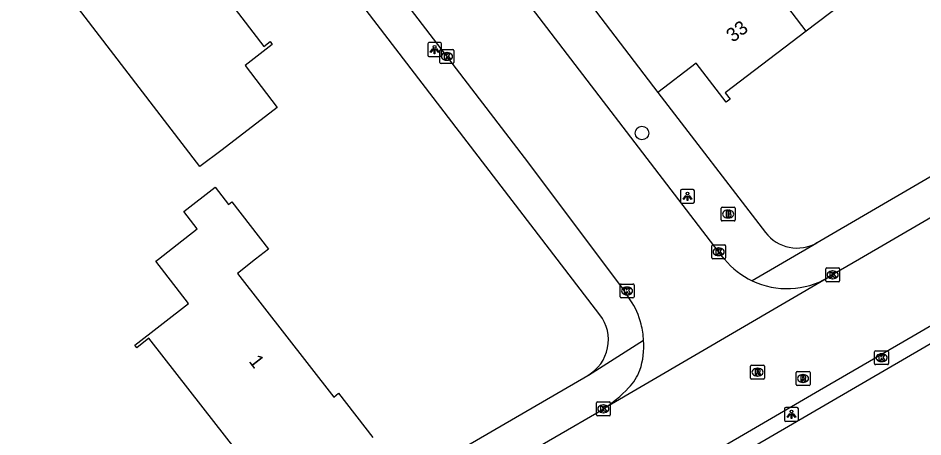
# Model space of a CAD drawing. Extents: x 159353 to 160616, y 385893 to 387321.
# Drawn here: x 160292.6 to 160357.7, y 386487.2 to 386517.4 of the extents above; entities that cross this region are included whole.
import ezdxf

# ---------------------------------------------------------------- set-up
doc = ezdxf.new("R2010")
doc.units = 0
for name, color, linetype in [('IMGEO_Boom', 7, 'Continuous'), ('IMGEO_Brandkraan', 7, 'Continuous'), ('IMGEO_Kolk', 7, 'Continuous'), ('IMGEO_Lichtpunt', 7, 'Continuous'), ('IMGEO_Pand', 7, 'Continuous'), ('IMGEO_Pand_nummerreeks', 7, 'Continuous'), ('IMGEO_Rijbaan_lokaal_open', 7, 'Continuous'), ('IMGEO_Rioolput', 7, 'Continuous'), ('IMGEO_Voetpad_open', 7, 'Continuous')]:
    doc.layers.add(name, color=color, linetype=linetype)

msp = doc.modelspace()

# ---------------------------------------------------------------- linework, layer by layer
at = {"layer": 'IMGEO_Boom'}
msp.add_circle((160337.512, 386509.088), 0.489, dxfattribs=at)
at = {"layer": 'IMGEO_Brandkraan'}
for p, q in [((160343.216, 386502.828), (160343.216, 386503.68)), ((160343.291, 386503.754), (160344.143, 386503.754)), ((160343.704, 386503.534), (160343.729, 386503.534)), ((160344.217, 386503.68), (160344.217, 386502.828)), ((160344.143, 386502.754), (160343.291, 386502.754)), ((160343.727, 386502.974), (160343.702, 386502.974))]:
    msp.add_line(p, q, dxfattribs=at)
for points in [[(160343.216, 386502.828), (160343.216, 386503.68)], [(160343.291, 386503.754), (160344.143, 386503.754)], [(160343.564, 386503.454), (160343.564, 386503.054), (160343.777, 386503.054)], [(160343.795, 386503.454), (160343.564, 386503.454)], [(160343.743, 386503.373), (160343.689, 386503.373), (160343.689, 386503.297)], [(160343.689, 386503.297), (160343.742, 386503.297)], [(160343.751, 386503.221), (160343.689, 386503.221), (160343.689, 386503.14)], [(160343.689, 386503.14), (160343.751, 386503.14)], [(160344.217, 386503.68), (160344.217, 386502.828)], [(160344.143, 386502.754), (160343.291, 386502.754)]]:
    msp.add_lwpolyline(points, dxfattribs=at)
for centre, radius, start, end in [((160343.293, 386503.678), 0.0765, 91.55205, 178.44795), ((160343.293, 386503.678), 0.0765, 91.55205, 178.44795), ((160343.744, 386503.335), 0.0379, 267.82845, 90.93552), ((160343.752, 386503.18), 0.0404, 269.87594, 90.50774), ((160343.799, 386503.309), 0.145, 59.4692, 91.53667), ((160343.824, 386503.356), 0.0922, 285.51372, 58.15012), ((160343.829, 386503.164), 0.105, 301.31148, 78.98903), ((160344.141, 386503.678), 0.0765, 1.55205, 88.44795), ((160344.141, 386503.678), 0.0765, 1.55205, 88.44795), ((160343.293, 386502.83), 0.0765, 181.55205, 268.44795), ((160343.293, 386502.83), 0.0765, 181.55205, 268.44795), ((160343.783, 386503.305), 0.251, 268.66757, 293.53466), ((160344.141, 386502.83), 0.0765, 271.55205, 358.44795), ((160344.141, 386502.83), 0.0765, 271.55205, 358.44795)]:
    msp.add_arc(centre, radius, start, end, dxfattribs=at)
for centre, major_axis, ratio, start_param, end_param in [((160343.703, 386503.254), (-0.387, 0.002), 0.722429, 4.712389, 7.853982), ((160343.728, 386503.254), (-0.39, 0.002), 0.717154, 1.570796, 4.712389)]:
    msp.add_ellipse(centre, major_axis=major_axis, ratio=ratio, start_param=start_param, end_param=end_param, dxfattribs=at)
at = {"layer": 'IMGEO_Kolk'}
for p, q in [((160322.978, 386514.178), (160322.978, 386515.03)), ((160323.053, 386515.104), (160323.905, 386515.104)), ((160323.466, 386514.884), (160323.491, 386514.884)), ((160323.979, 386515.03), (160323.979, 386514.178)), ((160323.489, 386514.324), (160323.464, 386514.324)), ((160323.905, 386514.104), (160323.053, 386514.104)), ((160342.534, 386500.111), (160342.534, 386500.963)), ((160342.609, 386501.037), (160343.461, 386501.037)), ((160343.022, 386500.817), (160343.047, 386500.817)), ((160343.535, 386500.963), (160343.535, 386500.111)), ((160343.461, 386500.037), (160342.609, 386500.037)), ((160343.045, 386500.257), (160343.02, 386500.257)), ((160350.739, 386498.452), (160350.739, 386499.304)), ((160350.814, 386499.378), (160351.666, 386499.378)), ((160351.74, 386499.304), (160351.74, 386498.452)), ((160351.25, 386498.598), (160351.225, 386498.598)), ((160351.227, 386499.158), (160351.252, 386499.158)), ((160335.941, 386497.287), (160335.941, 386498.139)), ((160336.016, 386498.213), (160336.868, 386498.213)), ((160336.429, 386497.993), (160336.454, 386497.993)), ((160336.942, 386498.139), (160336.942, 386497.287)), ((160351.666, 386498.378), (160350.814, 386498.378)), ((160336.452, 386497.433), (160336.427, 386497.433)), ((160336.868, 386497.213), (160336.016, 386497.213)), ((160354.333, 386493.406), (160355.185, 386493.406)), ((160354.258, 386492.48), (160354.258, 386493.332)), ((160354.746, 386493.186), (160354.771, 386493.186)), ((160355.259, 386493.332), (160355.259, 386492.48)), ((160355.185, 386492.406), (160354.333, 386492.406)), ((160354.769, 386492.626), (160354.744, 386492.626)), ((160334.234, 386488.797), (160334.234, 386489.649)), ((160334.309, 386489.723), (160335.161, 386489.723)), ((160334.722, 386489.503), (160334.747, 386489.503)), ((160335.235, 386489.649), (160335.235, 386488.797)), ((160334.745, 386488.943), (160334.72, 386488.943)), ((160335.161, 386488.723), (160334.309, 386488.723))]:
    msp.add_line(p, q, dxfattribs=at)
for points in [[(160322.978, 386514.178), (160322.978, 386515.03)], [(160323.053, 386515.104), (160323.905, 386515.104)], [(160323.979, 386515.03), (160323.979, 386514.178)], [(160323.299, 386514.804), (160323.422, 386514.804), (160323.422, 386514.653), (160323.552, 386514.804), (160323.716, 386514.804), (160323.57, 386514.653), (160323.723, 386514.404), (160323.571, 386514.404), (160323.486, 386514.568), (160323.422, 386514.501), (160323.422, 386514.404), (160323.299, 386514.404), (160323.299, 386514.804)], [(160323.905, 386514.104), (160323.053, 386514.104)], [(160342.534, 386500.111), (160342.534, 386500.963)], [(160342.609, 386501.037), (160343.461, 386501.037)], [(160342.855, 386500.737), (160342.978, 386500.737), (160342.978, 386500.586), (160343.108, 386500.737), (160343.272, 386500.737), (160343.126, 386500.586), (160343.279, 386500.337), (160343.127, 386500.337), (160343.042, 386500.501), (160342.978, 386500.434), (160342.978, 386500.337), (160342.855, 386500.337), (160342.855, 386500.737)], [(160343.535, 386500.963), (160343.535, 386500.111)], [(160343.461, 386500.037), (160342.609, 386500.037)], [(160350.739, 386498.452), (160350.739, 386499.304)], [(160350.814, 386499.378), (160351.666, 386499.378)], [(160351.74, 386499.304), (160351.74, 386498.452)], [(160351.06, 386499.078), (160351.183, 386499.078), (160351.183, 386498.927), (160351.313, 386499.078), (160351.477, 386499.078), (160351.331, 386498.927), (160351.484, 386498.678), (160351.332, 386498.678), (160351.247, 386498.842), (160351.183, 386498.775), (160351.183, 386498.678), (160351.06, 386498.678), (160351.06, 386499.078)], [(160335.941, 386497.287), (160335.941, 386498.139)], [(160336.016, 386498.213), (160336.868, 386498.213)], [(160336.942, 386498.139), (160336.942, 386497.287)], [(160351.666, 386498.378), (160350.814, 386498.378)], [(160336.262, 386497.913), (160336.385, 386497.913), (160336.385, 386497.762), (160336.515, 386497.913), (160336.679, 386497.913), (160336.533, 386497.762), (160336.686, 386497.513), (160336.534, 386497.513), (160336.449, 386497.677), (160336.385, 386497.61), (160336.385, 386497.513), (160336.262, 386497.513), (160336.262, 386497.913)], [(160336.868, 386497.213), (160336.016, 386497.213)], [(160354.333, 386493.406), (160355.185, 386493.406)], [(160354.258, 386492.48), (160354.258, 386493.332)], [(160354.579, 386493.106), (160354.702, 386493.106), (160354.702, 386492.955), (160354.832, 386493.106), (160354.996, 386493.106), (160354.85, 386492.955), (160355.003, 386492.706), (160354.851, 386492.706), (160354.766, 386492.87), (160354.702, 386492.803), (160354.702, 386492.706), (160354.579, 386492.706), (160354.579, 386493.106)], [(160355.259, 386493.332), (160355.259, 386492.48)], [(160355.185, 386492.406), (160354.333, 386492.406)], [(160334.234, 386488.797), (160334.234, 386489.649)], [(160334.309, 386489.723), (160335.161, 386489.723)], [(160335.235, 386489.649), (160335.235, 386488.797)], [(160334.555, 386489.423), (160334.678, 386489.423), (160334.678, 386489.272), (160334.808, 386489.423), (160334.972, 386489.423), (160334.826, 386489.272), (160334.979, 386489.023), (160334.827, 386489.023), (160334.742, 386489.187), (160334.678, 386489.12), (160334.678, 386489.023), (160334.555, 386489.023), (160334.555, 386489.423)], [(160335.161, 386488.723), (160334.309, 386488.723)]]:
    msp.add_lwpolyline(points, dxfattribs=at)
for centre, start, end in [((160323.055, 386515.028), 91.55205, 178.44795), ((160323.055, 386515.028), 91.55205, 178.44795), ((160323.903, 386515.028), 1.55205, 88.44795), ((160323.903, 386515.028), 1.55205, 88.44795), ((160323.055, 386514.18), 181.55205, 268.44795), ((160323.055, 386514.18), 181.55205, 268.44795), ((160323.903, 386514.18), 271.55205, 358.44795), ((160323.903, 386514.18), 271.55205, 358.44795), ((160342.611, 386500.961), 91.55205, 178.44795), ((160342.611, 386500.961), 91.55205, 178.44795), ((160343.459, 386500.961), 1.55205, 88.44795), ((160343.459, 386500.961), 1.55205, 88.44795), ((160342.611, 386500.113), 181.55205, 268.44795), ((160342.611, 386500.113), 181.55205, 268.44795), ((160343.459, 386500.113), 271.55205, 358.44795), ((160343.459, 386500.113), 271.55205, 358.44795), ((160350.816, 386499.302), 91.55205, 178.44795), ((160350.816, 386499.302), 91.55205, 178.44795), ((160351.664, 386499.302), 1.55205, 88.44795), ((160351.664, 386499.302), 1.55205, 88.44795), ((160336.018, 386498.137), 91.55205, 178.44795), ((160336.018, 386498.137), 91.55205, 178.44795), ((160336.866, 386498.137), 1.55205, 88.44795), ((160336.866, 386498.137), 1.55205, 88.44795), ((160350.816, 386498.454), 181.55205, 268.44795), ((160350.816, 386498.454), 181.55205, 268.44795), ((160351.664, 386498.454), 271.55205, 358.44795), ((160351.664, 386498.454), 271.55205, 358.44795), ((160336.018, 386497.289), 181.55205, 268.44795), ((160336.018, 386497.289), 181.55205, 268.44795), ((160336.866, 386497.289), 271.55205, 358.44795), ((160336.866, 386497.289), 271.55205, 358.44795), ((160354.335, 386493.33), 91.55205, 178.44795), ((160354.335, 386493.33), 91.55205, 178.44795), ((160355.183, 386493.33), 1.55205, 88.44795), ((160355.183, 386493.33), 1.55205, 88.44795), ((160354.335, 386492.482), 181.55205, 268.44795), ((160354.335, 386492.482), 181.55205, 268.44795), ((160355.183, 386492.482), 271.55205, 358.44795), ((160355.183, 386492.482), 271.55205, 358.44795), ((160334.311, 386489.647), 91.55205, 178.44795), ((160334.311, 386489.647), 91.55205, 178.44795), ((160335.159, 386489.647), 1.55205, 88.44795), ((160335.159, 386489.647), 1.55205, 88.44795), ((160334.311, 386488.799), 181.55205, 268.44795), ((160334.311, 386488.799), 181.55205, 268.44795), ((160335.159, 386488.799), 271.55205, 358.44795), ((160335.159, 386488.799), 271.55205, 358.44795)]:
    msp.add_arc(centre, 0.0765, start, end, dxfattribs=at)
for centre, major_axis, ratio, start_param, end_param in [((160323.465, 386514.604), (-0.387, 0.002), 0.722429, 4.712389, 7.853982), ((160323.49, 386514.604), (-0.39, 0.002), 0.717154, 1.570796, 4.712389), ((160343.021, 386500.537), (-0.387, 0.002), 0.722429, 4.712389, 7.853982), ((160343.046, 386500.537), (-0.39, 0.002), 0.717154, 1.570796, 4.712389), ((160351.226, 386498.878), (-0.387, 0.002), 0.722429, 4.712389, 7.853982), ((160351.251, 386498.878), (-0.39, 0.002), 0.717154, 1.570796, 4.712389), ((160336.428, 386497.713), (-0.387, 0.002), 0.722429, 4.712389, 7.853982), ((160336.453, 386497.713), (-0.39, 0.002), 0.717154, 1.570796, 4.712389), ((160354.745, 386492.906), (-0.387, 0.002), 0.722429, 4.712389, 7.853982), ((160354.77, 386492.906), (-0.39, 0.002), 0.717154, 1.570796, 4.712389), ((160334.721, 386489.223), (-0.387, 0.002), 0.722429, 4.712389, 7.853982), ((160334.746, 386489.223), (-0.39, 0.002), 0.717154, 1.570796, 4.712389)]:
    msp.add_ellipse(centre, major_axis=major_axis, ratio=ratio, start_param=start_param, end_param=end_param, dxfattribs=at)
at = {"layer": 'IMGEO_Lichtpunt'}
for p, q in [((160322.093, 386515.504), (160322.093, 386514.697)), ((160322.093, 386515.504), (160322.093, 386514.697)), ((160322.995, 386515.599), (160322.187, 386515.599)), ((160322.995, 386515.599), (160322.187, 386515.599)), ((160323.089, 386514.697), (160323.089, 386515.504)), ((160323.089, 386514.697), (160323.089, 386515.504)), ((160322.187, 386514.603), (160322.995, 386514.603)), ((160322.187, 386514.603), (160322.995, 386514.603)), ((160340.289, 386504.932), (160340.289, 386504.125)), ((160340.289, 386504.932), (160340.289, 386504.125)), ((160341.191, 386505.027), (160340.383, 386505.027)), ((160341.191, 386505.027), (160340.383, 386505.027)), ((160341.285, 386504.125), (160341.285, 386504.932)), ((160341.285, 386504.125), (160341.285, 386504.932)), ((160340.383, 386504.031), (160341.191, 386504.031)), ((160340.383, 386504.031), (160341.191, 386504.031)), ((160347.772, 386489.225), (160347.772, 386488.418)), ((160347.772, 386489.225), (160347.772, 386488.418)), ((160348.674, 386489.32), (160347.866, 386489.32)), ((160348.674, 386489.32), (160347.866, 386489.32)), ((160348.768, 386488.418), (160348.768, 386489.225)), ((160348.768, 386488.418), (160348.768, 386489.225)), ((160347.866, 386488.324), (160348.674, 386488.324)), ((160347.866, 386488.324), (160348.674, 386488.324))]:
    msp.add_line(p, q, dxfattribs=at)
for points in [[(160322.467, 386515.168), (160322.506, 386515.14), (160322.318, 386514.878), (160322.28, 386514.905), (160322.467, 386515.168)], [(160322.569, 386515.12), (160322.616, 386515.12), (160322.616, 386514.798), (160322.569, 386514.798), (160322.569, 386515.12)], [(160322.679, 386515.14), (160322.717, 386515.167), (160322.904, 386514.905), (160322.865, 386514.877), (160322.679, 386515.14)], [(160340.663, 386504.596), (160340.702, 386504.568), (160340.514, 386504.306), (160340.476, 386504.333), (160340.663, 386504.596)], [(160340.765, 386504.548), (160340.812, 386504.548), (160340.812, 386504.226), (160340.765, 386504.226), (160340.765, 386504.548)], [(160340.875, 386504.568), (160340.913, 386504.595), (160341.1, 386504.333), (160341.061, 386504.305), (160340.875, 386504.568)], [(160348.146, 386488.889), (160348.185, 386488.861), (160347.997, 386488.599), (160347.959, 386488.626), (160348.146, 386488.889)], [(160348.248, 386488.841), (160348.295, 386488.841), (160348.295, 386488.519), (160348.248, 386488.519), (160348.248, 386488.841)], [(160348.358, 386488.861), (160348.396, 386488.888), (160348.583, 386488.626), (160348.544, 386488.598), (160348.358, 386488.861)]]:
    msp.add_lwpolyline(points, dxfattribs=at)
for centre in [(160322.592, 386515.302), (160340.788, 386504.73), (160348.271, 386489.023)]:
    msp.add_circle(centre, 0.0994, dxfattribs=at)
for centre, start, end in [((160322.187, 386515.504), 90, 180), ((160322.187, 386515.504), 90, 180), ((160322.995, 386515.504), 0, 90), ((160322.995, 386515.504), 0, 90), ((160322.187, 386514.697), 180, 270), ((160322.187, 386514.697), 180, 270), ((160322.995, 386514.697), 270, 0), ((160322.995, 386514.697), 270, 360), ((160340.383, 386504.932), 90, 180), ((160340.383, 386504.932), 90, 180), ((160341.191, 386504.932), 0, 90), ((160341.191, 386504.932), 0, 90), ((160340.383, 386504.125), 180, 270), ((160340.383, 386504.125), 180, 270), ((160341.191, 386504.125), 270, 0), ((160341.191, 386504.125), 270, 360), ((160347.866, 386489.225), 90, 180), ((160347.866, 386489.225), 90, 180), ((160348.674, 386489.225), 0, 90), ((160348.674, 386489.225), 0, 90), ((160347.866, 386488.418), 180, 270), ((160347.866, 386488.418), 180, 270), ((160348.674, 386488.418), 270, 0), ((160348.674, 386488.418), 270, 360)]:
    msp.add_arc(centre, 0.0946, start, end, dxfattribs=at)
at = {"layer": 'IMGEO_Pand'}
for points in [[(160307.295, 386507.888), (160305.696, 386506.666), (160296.182, 386519.115), (160299.75, 386521.842), (160303.722, 386524.878), (160303.874, 386524.679), (160303.415, 386524.329), (160310.296, 386515.326), (160310.746, 386515.67), (160310.907, 386515.458), (160308.946, 386513.96), (160311.267, 386510.924), (160307.295, 386507.888)], [(160349.338, 386516.434), (160343.992, 386523.447)], [(160355.341, 386521.01), (160349.338, 386516.434)], [(160333.861, 386518.285), (160338.645, 386512.01)], [(160349.338, 386516.434), (160343.503, 386511.985), (160343.857, 386511.52), (160343.572, 386511.303), (160341.42, 386514.126), (160338.645, 386512.01)], [(160309.008, 386485.359), (160305.936, 386489.304), (160302.032, 386494.316), (160301.15, 386493.628), (160301.013, 386493.804), (160304.882, 386496.817), (160302.521, 386499.85), (160302.714, 386500), (160304.062, 386501.05), (160305.513, 386502.18), (160304.541, 386503.428), (160306.789, 386505.179), (160307.761, 386503.931), (160308.006, 386504.122), (160310.647, 386500.731), (160309.708, 386500), (160308.397, 386498.979), (160315.332, 386490.075)], [(160315.332, 386490.075), (160315.675, 386490.342), (160318.145, 386487.17)]]:
    msp.add_lwpolyline(points, dxfattribs=at)
at = {"layer": 'IMGEO_Rijbaan_lokaal_open'}
for points in [[(160343.45, 386500), (160343.309, 386500.178), (160327.848, 386520.403)], [(160336.673, 386497.072), (160336.127, 386497.883), (160329.059, 386507.334), (160320.615, 386518.336)], [(160381.567, 386516.557), (160369.599, 386509.576), (160353.168, 386500), (160350.898, 386498.677)], [(160329.951, 386478.643), (160338.308, 386483.575), (160350.296, 386490.565), (160357.028, 386494.493), (160374.94, 386504.927), (160383.146, 386509.524), (160385.057, 386510.642)], [(160350.898, 386498.677), (160350.896, 386498.668), (160334.735, 386489.223)], [(160326.572, 386484.476), (160334.261, 386488.947), (160334.735, 386489.223)]]:
    msp.add_lwpolyline(points, dxfattribs=at)
for centre, radius, start, end in [((160347.943, 386503.705), 5.824, 219.5098, 244.65302), ((160347.951, 386503.719), 5.84, 244.63838, 300.30148), ((160332.117, 386493.981), 5.506, 14.08655, 34.15379), ((160330.562, 386493.68), 7.087, 3.79133, 13.38493), ((160332.15, 386493.738), 5.499, 341.65778, 4.28976), ((160333.962, 386493.312), 3.649, 315.2143, 339.0503), ((160329.365, 386497.497), 9.864, 302.98363, 316.77004)]:
    msp.add_arc(centre, radius, start, end, dxfattribs=at)
at = {"layer": 'IMGEO_Rioolput'}
for p, q in [((160345.329, 386491.438), (160345.329, 386492.29)), ((160345.404, 386492.364), (160346.256, 386492.364)), ((160345.817, 386492.144), (160345.842, 386492.144)), ((160346.33, 386492.29), (160346.33, 386491.438)), ((160345.84, 386491.584), (160345.815, 386491.584)), ((160348.607, 386490.98), (160348.607, 386491.832)), ((160348.682, 386491.906), (160349.534, 386491.906)), ((160349.095, 386491.686), (160349.12, 386491.686)), ((160349.608, 386491.832), (160349.608, 386490.98)), ((160346.256, 386491.364), (160345.404, 386491.364)), ((160349.534, 386490.906), (160348.682, 386490.906)), ((160349.118, 386491.126), (160349.093, 386491.126))]:
    msp.add_line(p, q, dxfattribs=at)
for points in [[(160345.329, 386491.438), (160345.329, 386492.29)], [(160345.404, 386492.364), (160346.256, 386492.364)], [(160345.918, 386492.062), (160345.666, 386492.064), (160345.666, 386491.664)], [(160346.33, 386492.29), (160346.33, 386491.438)], [(160345.666, 386491.664), (160345.79, 386491.664), (160345.79, 386491.826), (160345.801, 386491.826)], [(160345.844, 386491.983), (160345.79, 386491.983), (160345.79, 386491.902)], [(160345.79, 386491.902), (160345.842, 386491.902)], [(160345.848, 386491.797), (160345.919, 386491.664), (160346.059, 386491.664), (160345.994, 386491.79)], [(160348.607, 386490.98), (160348.607, 386491.832)], [(160348.682, 386491.906), (160349.534, 386491.906)], [(160349.196, 386491.604), (160348.944, 386491.606), (160348.944, 386491.206)], [(160349.122, 386491.525), (160349.068, 386491.525), (160349.068, 386491.444)], [(160349.068, 386491.444), (160349.12, 386491.444)], [(160349.608, 386491.832), (160349.608, 386490.98)], [(160346.256, 386491.364), (160345.404, 386491.364)], [(160349.534, 386490.906), (160348.682, 386490.906)], [(160348.944, 386491.206), (160349.068, 386491.206), (160349.068, 386491.368), (160349.079, 386491.368)], [(160349.126, 386491.339), (160349.197, 386491.206), (160349.337, 386491.206), (160349.272, 386491.332)]]:
    msp.add_lwpolyline(points, dxfattribs=at)
for centre, radius, start, end in [((160345.406, 386492.288), 0.0765, 91.55205, 178.44795), ((160345.406, 386492.288), 0.0765, 91.55205, 178.44795), ((160346.254, 386492.288), 0.0765, 1.55205, 88.44795), ((160346.254, 386492.288), 0.0765, 1.55205, 88.44795), ((160345.406, 386491.44), 0.0765, 181.55205, 268.44795), ((160345.406, 386491.44), 0.0765, 181.55205, 268.44795), ((160345.8, 386491.773), 0.0533, 26.02933, 88.69889), ((160345.826, 386492.091), 0.19, 274.7715, 282.96867), ((160345.85, 386491.887), 0.0964, 77.00612, 93.18647), ((160345.864, 386491.944), 0.0378, 276.66336, 79.67722), ((160345.917, 386491.952), 0.109, 350.36119, 89.41601), ((160345.915, 386491.952), 0.112, 277.58423, 350.98172), ((160345.899, 386491.737), 0.108, 29.51342, 73.79051), ((160346.254, 386491.44), 0.0765, 271.55205, 358.44795), ((160346.254, 386491.44), 0.0765, 271.55205, 358.44795), ((160348.684, 386491.83), 0.0765, 91.55205, 178.44795), ((160348.684, 386491.83), 0.0765, 91.55205, 178.44795), ((160349.104, 386491.633), 0.19, 274.7715, 282.96867), ((160349.128, 386491.429), 0.0964, 77.00612, 93.18647), ((160349.142, 386491.486), 0.0378, 276.66336, 79.67722), ((160349.195, 386491.494), 0.109, 350.36119, 89.41601), ((160349.193, 386491.494), 0.112, 277.58423, 350.98172), ((160349.532, 386491.83), 0.0765, 1.55205, 88.44795), ((160349.532, 386491.83), 0.0765, 1.55205, 88.44795), ((160348.684, 386490.982), 0.0765, 181.55205, 268.44795), ((160348.684, 386490.982), 0.0765, 181.55205, 268.44795), ((160349.078, 386491.315), 0.0533, 26.02933, 88.69889), ((160349.177, 386491.279), 0.108, 29.51342, 73.79051), ((160349.532, 386490.982), 0.0765, 271.55205, 358.44795), ((160349.532, 386490.982), 0.0765, 271.55205, 358.44795)]:
    msp.add_arc(centre, radius, start, end, dxfattribs=at)
for centre, major_axis, ratio, start_param, end_param in [((160345.816, 386491.864), (-0.387, 0.002), 0.722429, 4.712389, 7.853982), ((160345.841, 386491.864), (-0.39, 0.002), 0.717154, 1.570796, 4.712389), ((160349.094, 386491.406), (-0.387, 0.002), 0.722429, 4.712389, 7.853982), ((160349.119, 386491.406), (-0.39, 0.002), 0.717154, 1.570796, 4.712389)]:
    msp.add_ellipse(centre, major_axis=major_axis, ratio=ratio, start_param=start_param, end_param=end_param, dxfattribs=at)
at = {"layer": 'IMGEO_Voetpad_open'}
for points in [[(160334.493, 386495.986), (160331.416, 386500), (160290.629, 386553.206)], [(160350.11, 386501.196), (160390.825, 386524.975)], [(160338.645, 386512.01), (160346.394, 386501.927)], [(160338.517, 386482.425), (160342.775, 386484.913), (160368.712, 386500), (160374.992, 386503.653)], [(160350.11, 386501.196), (160350.104, 386501.144), (160345.45, 386498.442)], [(160337.634, 386494.149), (160333.675, 386491.634), (160333.618, 386491.636)], [(160304.952, 386474.975), (160333.618, 386491.636)]]:
    msp.add_lwpolyline(points, dxfattribs=at)
for centre, radius, start, end in [((160348.666, 386503.667), 2.862, 217.45035, 300.29176), ((160332.142, 386494.196), 2.955, 299.96189, 37.29163)]:
    msp.add_arc(centre, radius, start, end, dxfattribs=at)

# ---------------------------------------------------------------- texts
at = {"layer": 'IMGEO_Pand_nummerreeks'}
for s, rotation, p in [('33', 37.31961, (160344.055, 386515.574)), ('1', 307.91241, (160309.178, 386492.639))]:
    msp.add_text(s, height=1, rotation=rotation, dxfattribs=at).set_placement(p)

doc.saveas('drawing.dxf')
